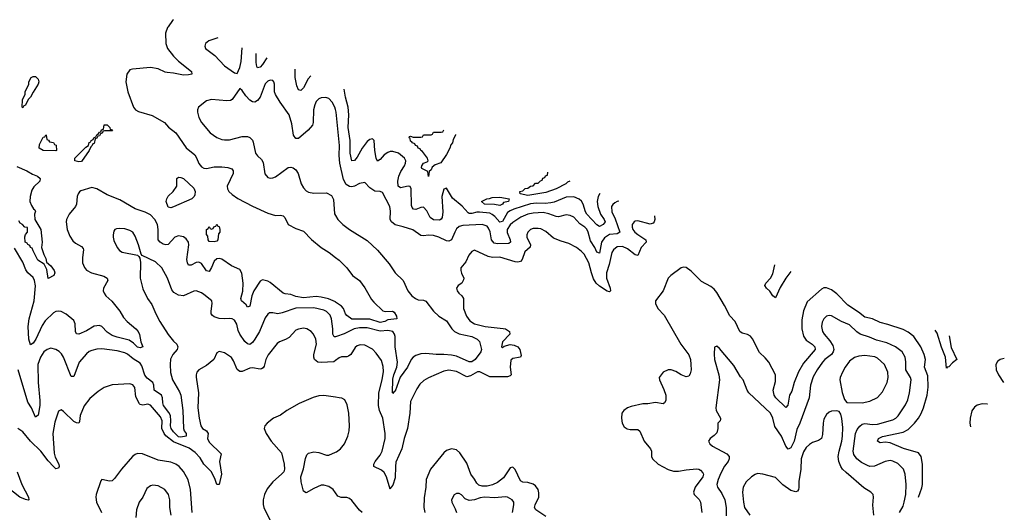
# Model space of a CAD drawing. Header units: inches. Extents: x 1834610 to 2027685, y 642842 to 774116.
# Tile 414 of 632: x 2017526 to 2025244, y 666191 to 670057. Entities that reach past the tile are written whole.
import ezdxf

# ---------------------------------------------------------------- set-up
doc = ezdxf.new("R2010")
doc.units = ezdxf.units.IN
doc.header["$MEASUREMENT"] = 0
for name, color, linetype in [('C0616', 7, 'Continuous'), ('C0617', 7, 'Continuous'), ('C0626', 7, 'Continuous')]:
    doc.layers.add(name, color=color, linetype=linetype)

msp = doc.modelspace()

# ---------------------------------------------------------------- linework, layer by layer
at = {"layer": 'C0616', "color": 5}
for points, elevation in [([(2018689.2, 670000), (2018685.4, 669994.6), (2018669.1, 669950), (2018670.2, 669870), (2018684.7, 669830), (2018730, 669770.3), (2018770, 669732.4), (2018873, 669650), (2018874, 669630), (2018850, 669623.8), (2018810, 669622.4), (2018730, 669638.1), (2018681.6, 669641.6), (2018665, 669645), (2018610, 669671.7), (2018550, 669681.1), (2018410, 669669.4), (2018390, 669663.7), (2018365.3, 669630), (2018357, 669570), (2018373.1, 669490), (2018416.5, 669370), (2018434.4, 669350), (2018456.4, 669336.4), (2018564.2, 669304.2), (2018661.3, 669250), (2018693.2, 669213.2), (2018750, 669168.7), (2018830, 669050.3), (2018897.3, 668997.3), (2018912.5, 668972.5), (2018928.7, 668928.7), (2018950, 668902.6), (2018970, 668891.7), (2018990, 668890.3), (2019050, 668903.6), (2019110, 668903.6), (2019157.4, 668897.4), (2019187.4, 668887.4), (2019198, 668870), (2019199, 668850), (2019151.5, 668750), (2019154.6, 668730), (2019166, 668710), (2019190, 668684.6), (2019234.3, 668654.3), (2019350, 668592.9), (2019470, 668538.6), (2019530, 668521.1), (2019570, 668523.1), (2019590, 668518), (2019603.6, 668503.6), (2019630.7, 668450), (2019690, 668419.3), (2019750, 668397), (2019812.1, 668332.1), (2019890, 668268.9), (2019950.4, 668230), (2020000, 668191.7)], 240), ([(2019079.9, 669914.7), (2019007.3, 669890), (2018983, 669870), (2018976.3, 669850), (2018983, 669830), (2019056.5, 669776.5), (2019130, 669694.4), (2019210, 669638.8), (2019230, 669636), (2019250, 669681), (2019260.9, 669730), (2019269.6, 669837.3)], 260), ([(2019463.9, 669758), (2019430, 669705), (2019410, 669683.7), (2019390, 669678), (2019384, 669690), (2019380.2, 669720.2), (2019380.3, 669792.1)], 240), ([(2019807.8, 669617.6), (2019787.6, 669592.4), (2019750, 669522.4), (2019730, 669502.4), (2019710, 669507.3), (2019696.8, 669536.8), (2019684.3, 669604.3), (2019685.4, 669667.6)], 240), ([(2020000, 669352.4), (2019994.7, 669370), (2019975.3, 669410), (2019950, 669438.3), (2019926.3, 669446.3), (2019890, 669443.9), (2019870, 669434.7), (2019850, 669414.3), (2019838, 669390), (2019828.1, 669350), (2019825.1, 669250), (2019819.8, 669230), (2019786.7, 669190), (2019710, 669123.5), (2019690, 669124.4), (2019671.5, 669151.5), (2019659.9, 669239.9), (2019638.2, 669310), (2019567.2, 669410), (2019530.8, 669470), (2019523.1, 669490), (2019523.6, 669550), (2019518, 669570), (2019510, 669579.3), (2019490, 669582.9), (2019470, 669573.6), (2019450, 669554.5), (2019410.3, 669450), (2019390, 669422), (2019370, 669409.7), (2019350, 669411.2), (2019330, 669424.7), (2019299.1, 669459.1), (2019270, 669500.9), (2019250, 669517.2), (2019190.4, 669430), (2019176.9, 669423.1), (2019150, 669420.5), (2019030, 669429.7), (2018990, 669419.7), (2018927.7, 669370), (2018920.5, 669350), (2018920.4, 669330), (2018928.8, 669290), (2018950, 669250.5), (2019019.5, 669170), (2019070, 669133.4), (2019110, 669117.4), (2019130, 669114.3), (2019170, 669114.9), (2019270, 669140.7), (2019310, 669139.2), (2019330, 669132.3), (2019350, 669110.4), (2019356, 669096), (2019374.9, 669010), (2019389.5, 668989.5), (2019420.2, 668960.2), (2019435.2, 668935.2), (2019446.9, 668846.9), (2019470, 668819.1), (2019490, 668813), (2019510, 668814.9), (2019530, 668823.1), (2019630, 668897.4), (2019650, 668900.3), (2019670, 668894.9), (2019690, 668878.4), (2019709.3, 668849.3), (2019732.6, 668770), (2019750, 668736.4), (2019770, 668713.7), (2019790, 668702.3), (2019830, 668694.9), (2019930, 668697.4), (2019970, 668676.4), (2019985.3, 668645.3), (2019992.8, 668532.8), (2020000, 668521.3)], 260), ([(2017504.1, 668904.1), (2017581, 668870), (2017624.7, 668844.7), (2017664.7, 668830), (2017686.8, 668810), (2017682.8, 668790), (2017635.2, 668744.8), (2017620.4, 668719.6), (2017606.8, 668670), (2017604.7, 668630), (2017618, 668598), (2017634, 668574), (2017645.4, 668565.4), (2017650, 668554), (2017641, 668530), (2017644.7, 668490), (2017692.4, 668410), (2017701, 668310), (2017696, 668270), (2017714.4, 668214.4), (2017730, 668182), (2017735.3, 668155.3), (2017770, 668124.7), (2017794.8, 668090), (2017801, 668070), (2017792, 668050), (2017750, 668026), (2017737.5, 668097.5), (2017718, 668138), (2017667.6, 668170), (2017630, 668242), (2017624, 668264), (2017610, 668269.3), (2017604.8, 668284.8), (2017590, 668294), (2017584.4, 668304.4), (2017569.8, 668310), (2017565.7, 668354.3), (2017570, 668372), (2017588, 668390), (2017586, 668426), (2017566, 668430), (2017548.7, 668450), (2017530, 668461.2), (2017519.7, 668479.7)], 220), ([(2020000, 667842.2), (2019945.3, 667865.3), (2019890, 667880.8), (2019850, 667885), (2019750, 667874.8), (2019690, 667885.2), (2019650, 667901.7), (2019605.4, 667905.4), (2019590, 667911.7), (2019490, 667994.3), (2019470, 668006), (2019430, 668014.5), (2019410, 668004.8), (2019362.1, 667930), (2019345.7, 667890), (2019330, 667809.4), (2019310, 667800.9), (2019300.3, 667820.3), (2019265.4, 667850), (2019258.2, 667870), (2019274, 667926), (2019278.2, 667990), (2019267.1, 668067.1), (2019250, 668096.9), (2019184.7, 668124.7), (2019110, 668178.3), (2019090, 668184), (2019070, 668180.8), (2019050, 668162.6), (2019028.8, 668111.2), (2019010, 668080.5), (2018990, 668086.4), (2018950, 668142.7), (2018930, 668155), (2018907.9, 668152.1), (2018870, 668131.9), (2018850, 668129.7), (2018839.8, 668150), (2018836.3, 668176.3), (2018852.7, 668290), (2018848.5, 668310), (2018830, 668337.4), (2018810, 668351.9), (2018770, 668360.9), (2018742.6, 668350), (2018690, 668294.2), (2018670, 668289.8), (2018650, 668296.2), (2018626.6, 668310), (2018611.6, 668330), (2018611.9, 668410), (2018604.6, 668450), (2018585.3, 668490), (2018550, 668526.4), (2018510, 668546.5), (2018430, 668573.8), (2018310, 668644.5), (2018210, 668683.5), (2018130, 668729.8), (2018090, 668740.4), (2018005.4, 668714.6), (2017993.7, 668706.3), (2017983, 668690), (2017976.4, 668670), (2017970.3, 668610), (2017963.1, 668590), (2017912.2, 668530), (2017893.4, 668490), (2017890.3, 668469.7), (2017897.3, 668410), (2017917.6, 668357.6), (2017941.1, 668321.1), (2017962.9, 668302.9), (2018010, 668277), (2018022.5, 668262.5), (2018026.3, 668250), (2018017.5, 668190), (2018019.2, 668150), (2018032.7, 668112.7), (2018050, 668090.3), (2018089.5, 668069.5), (2018184.8, 668044.8), (2018212.4, 668030), (2018215.8, 668010), (2018181.5, 667950), (2018180.9, 667930), (2018186.5, 667910), (2018201.7, 667890), (2018248.2, 667848.3), (2018311.3, 667770), (2018340.6, 667720.6), (2018367.5, 667687.5), (2018436.4, 667630), (2018454, 667610), (2018465.9, 667585.8), (2018476.4, 667530), (2018490.4, 667489.6), (2018470, 667482), (2018450, 667486.3), (2018418.8, 667518.8), (2018383, 667543), (2018290, 667564.8), (2018250, 667579.4), (2018210, 667605.4), (2018170, 667648.4), (2018150, 667656.1), (2018110, 667652), (2018050, 667614.7), (2017990, 667589.8), (2017971.5, 667591.5), (2017963.1, 667610), (2017959.7, 667670), (2017950, 667695.6), (2017890, 667745.1), (2017850, 667766.9), (2017830, 667769.7), (2017810, 667767.2), (2017790, 667756.8), (2017725.5, 667694.5), (2017702.5, 667657.5), (2017652.6, 667550), (2017630, 667518.9), (2017610, 667504.5), (2017597.7, 667550), (2017591.3, 667650), (2017600.7, 667710), (2017639, 667850), (2017648.5, 667968.5), (2017642, 668010), (2017630, 668033.1), (2017589.9, 668069.9), (2017572.9, 668093), (2017550, 668155.1), (2017484.5, 668264.5)], 240), ([(2020000, 667568.4), (2019990, 667567.1), (2019980.7, 667590), (2019980.4, 667630), (2019969.3, 667709.3), (2019958.1, 667738.1), (2019930, 667767.6), (2019910, 667777.7), (2019830, 667796.8), (2019690, 667793), (2019583.6, 667756.4), (2019550.2, 667749.8), (2019510, 667757.7), (2019484, 667756), (2019470, 667747), (2019450, 667718), (2019405, 667610), (2019369.5, 667550), (2019350, 667524.1), (2019330.7, 667509.3), (2019310, 667512.4), (2019290, 667531.6), (2019251.3, 667590), (2019238.6, 667618.6), (2019227.1, 667667.1), (2019210, 667698.5), (2019190, 667709.8), (2019172.1, 667712.1), (2019130, 667709.2), (2019090, 667712.3), (2019050, 667724.8), (2019036.1, 667736.1), (2019026.8, 667750), (2019025.8, 667770), (2019035.1, 667830), (2019031.4, 667850), (2018970, 667900.4), (2018950, 667913.1), (2018910, 667928.4), (2018890, 667927.2), (2018810, 667889.8), (2018770, 667895.4), (2018735, 667915), (2018717, 667937), (2018685.4, 668030), (2018639.7, 668110), (2018590, 668157.6), (2018486, 668206), (2018478, 668218), (2018457.4, 668290), (2018430, 668359), (2018411.8, 668390), (2018390, 668402.9), (2018350, 668416.3), (2018310, 668419.7), (2018284.2, 668415.8), (2018270.4, 668409.6), (2018263.7, 668396.3), (2018257, 668370), (2018257.4, 668350), (2018263.4, 668323.4), (2018289.2, 668269.2), (2018307, 668247), (2018330, 668232.2), (2018448.4, 668208.4), (2018459.3, 668199.3), (2018466.4, 668186.4), (2018472.5, 668152.5), (2018469.3, 668029.3), (2018490, 667944), (2018526.7, 667870), (2018561.6, 667821.6), (2018591.6, 667750), (2018623.6, 667690), (2018690, 667585.7), (2018730, 667535.3), (2018757, 667510), (2018764.6, 667490), (2018759.6, 667470), (2018726.5, 667430), (2018708, 667392), (2018704.6, 667350), (2018708.9, 667288.9), (2018723.2, 667230), (2018777.8, 667137.8), (2018788.8, 667110), (2018805.5, 666990), (2018810.2, 666850.2), (2018814, 666830), (2018830.3, 666810), (2018830.7, 666790), (2018790, 666781.4), (2018770, 666784), (2018730, 666824), (2018712.7, 666850), (2018708.3, 666870), (2018711.6, 666910), (2018707, 666950), (2018694.9, 666974.9), (2018652.4, 667030), (2018646.5, 667050), (2018644.4, 667090), (2018637.3, 667110), (2018578.8, 667150), (2018576.6, 667190), (2018569.6, 667209.6), (2018525.1, 667245.1), (2018507, 667267), (2018482, 667342), (2018470, 667361.2), (2018414.6, 667394.6), (2018370, 667432.3), (2018350, 667443.2), (2018290, 667459.1), (2018170, 667475), (2018130, 667472.1), (2018090, 667461.5), (2018070, 667452.1), (2018050, 667435.4), (2017991.5, 667368.5), (2017950, 667256.9), (2017930, 667257.4), (2017869, 667410), (2017854.2, 667434.2), (2017834, 667454), (2017810, 667469.8), (2017770, 667478.8), (2017740.4, 667470), (2017714.9, 667450), (2017688.8, 667410), (2017669, 667350), (2017669.2, 667210), (2017682.4, 667070), (2017682.3, 667030), (2017670, 666952.7), (2017650, 666937), (2017618.2, 667010), (2017590, 667056.2), (2017513.7, 667310)], 260), ([(2020000, 667381.5), (2019987.3, 667372.7), (2019890, 667365.7), (2019862.7, 667370), (2019836.8, 667390), (2019830.6, 667410), (2019831.3, 667430), (2019851.3, 667510), (2019847.2, 667550), (2019828.1, 667590), (2019810, 667609.7), (2019776, 667630), (2019750, 667635.3), (2019710.2, 667629.8), (2019690, 667619.7), (2019637.6, 667562.4), (2019610, 667546.8), (2019562, 667530), (2019542.7, 667517.3), (2019472.6, 667427.4), (2019455.2, 667390), (2019442.5, 667337.5), (2019434.7, 667325.3), (2019422.2, 667317.8), (2019410, 667314.8), (2019350, 667324), (2019330, 667322.3), (2019270, 667295.9), (2019250, 667296.8), (2019230, 667312.8), (2019200.7, 667380.7), (2019185.3, 667405.3), (2019130, 667442.4), (2019090, 667453.3), (2019070, 667444), (2019047.7, 667390), (2018990, 667344.2), (2018930.5, 667310), (2018915.3, 667290), (2018909.1, 667270.9), (2018909, 667251), (2018926, 667130), (2018921.9, 667010), (2018931.4, 666931.4), (2018946.4, 666870), (2018959.6, 666850), (2018991.2, 666831.2), (2018998.9, 666818.9), (2019002.2, 666810), (2018997.1, 666770), (2019010, 666741.3), (2019105.2, 666650), (2019092.8, 666590), (2019107.8, 666490), (2019090, 666409.3), (2019070, 666409.4), (2019057.4, 666450), (2019027.9, 666507.9), (2018970, 666569.9), (2018939, 666619), (2018901.6, 666661.6), (2018854.7, 666694.7), (2018730, 666744.3), (2018671.3, 666791.2), (2018656.8, 666810), (2018640.6, 666850), (2018641.1, 666910), (2018630, 666940.3), (2018550, 667031.8), (2018530, 667039), (2018490, 667032.5), (2018470, 667037.2), (2018463.8, 667043.8), (2018436.9, 667096.9), (2018428.4, 667170), (2018411.3, 667191.2), (2018390, 667198.7), (2018250, 667191.9), (2018188.5, 667171.5), (2018139.9, 667140.1), (2018075.9, 667084.1), (2018032.1, 667027.9), (2017999.3, 666950), (2017995.3, 666904.7), (2017988.2, 666891.8), (2017970, 666892.6), (2017950, 666904.5), (2017870, 666982.4), (2017850, 666995.1), (2017830, 666985.2), (2017800.1, 666899.9), (2017784.5, 666810), (2017796.7, 666656.7), (2017804.7, 666624.7), (2017831.4, 666570), (2017835.5, 666550), (2017830, 666538), (2017810, 666533.7), (2017790, 666552.1), (2017750, 666594.5), (2017691.8, 666671.8), (2017610.7, 666750.7), (2017550, 666823.9), (2017510, 666848.3)], 280), ([(2020000, 667095.3), (2019910, 667108.5), (2019870, 667106.4), (2019827.1, 667092.9), (2019715.5, 667044.5), (2019619.1, 666990), (2019570, 666952.8), (2019514.9, 666930), (2019465.5, 666890), (2019448.2, 666870), (2019442.4, 666850), (2019458.4, 666810), (2019497.6, 666750), (2019577.5, 666657.5), (2019598.3, 666570), (2019602.6, 666530), (2019595.3, 666510), (2019578.7, 666490), (2019508.6, 666430), (2019465.4, 666374.6), (2019444.5, 666330), (2019434.2, 666290), (2019433.3, 666253.3), (2019439.1, 666230), (2019506.5, 666090)], 320), ([(2018878.8, 666190), (2018864, 666370), (2018845.8, 666445.8), (2018810.8, 666510.8), (2018775.9, 666550), (2018750, 666568.4), (2018710, 666584.1), (2018610, 666601.9), (2018489.1, 666650.9), (2018450, 666652.1), (2018430, 666644.2), (2018410, 666628.7), (2018322.7, 666530), (2018270, 666455.6), (2018250, 666439.6), (2018230, 666435.1), (2018170.6, 666449.4), (2018162.5, 666437.5), (2018124.4, 666330), (2018121.5, 666310), (2018128.1, 666270), (2018166.9, 666190)], 320), ([(2020000, 666345.5), (2019983.8, 666370), (2019950, 666394.4), (2019910, 666403.7), (2019890, 666403.2), (2019830, 666379.4), (2019770, 666344.4), (2019750, 666358), (2019731.4, 666431.4), (2019728.7, 666470), (2019750, 666533.4), (2019765.6, 666614.4), (2019777.5, 666642.5), (2019790, 666656.3), (2019830, 666666.8), (2019870, 666660.5), (2019930, 666638.9), (2019950, 666639.2), (2020000, 666662.6)], 320), ([(2017505.9, 666510), (2017543.2, 666410), (2017593.7, 666310), (2017597.3, 666290), (2017592.6, 666287.4), (2017570, 666291.3), (2017526.6, 666310), (2017426.3, 666390)], 280), ([(2018714, 666170), (2018702.2, 666230), (2018701.3, 666290), (2018693.3, 666330), (2018663.7, 666370), (2018610, 666399.6), (2018570, 666404.5), (2018550, 666399.5), (2018522.9, 666377.1), (2018490.4, 666310), (2018463.1, 666270), (2018440.8, 666210), (2018436.9, 666150)], 340)]:
    msp.add_lwpolyline(points, dxfattribs=dict(at, elevation=elevation))
at = {"layer": 'C0616', "color": 5, "elevation": 220}
for points in [[(2017550, 669366), (2017546, 669370), (2017547.3, 669427.3), (2017567.3, 669472.7), (2017568.4, 669491.6), (2017598, 669550), (2017598, 669570), (2017616.4, 669603.6), (2017630, 669612), (2017650, 669611.3), (2017670.8, 669590), (2017676, 669570), (2017671.3, 669550), (2017631.2, 669488.9), (2017610.9, 669449.1), (2017592, 669430), (2017570, 669386), (2017558, 669382)], [(2018234, 669194), (2018246, 669194), (2018254, 669186), (2018190, 669186), (2018178, 669182), (2018174, 669170), (2018158, 669162), (2018150, 669146), (2018138, 669142), (2018130, 669126), (2018118, 669122), (2018110, 669086), (2018098, 669082), (2018094, 669070), (2018082, 669058), (2018071.3, 669030), (2018010, 668945.2), (2017990, 668941.2), (2017958, 668950), (2017958, 668970), (2018043.1, 669056.9), (2018066, 669070), (2018070, 669094), (2018082, 669098), (2018086, 669110), (2018102, 669118), (2018106, 669130), (2018122, 669138), (2018130, 669154), (2018142, 669158), (2018150, 669174), (2018162, 669178), (2018167.3, 669192.7), (2018182, 669198), (2018187.3, 669232.7), (2018210, 669232), (2018232, 669210)], [(2017810, 669028.7), (2017710, 669029.5), (2017678, 669050), (2017682, 669078), (2017710, 669134), (2017722, 669138), (2017730, 669154), (2017734, 669150), (2017738, 669118), (2017752.7, 669112.7), (2017758, 669098), (2017790, 669094), (2017798, 669078), (2017812.7, 669072.7), (2017814, 669030)], [(2018710, 668580.9), (2018690, 668585.6), (2018674.5, 668630), (2018678, 668650), (2018690, 668671), (2018728.7, 668710), (2018758, 668750), (2018758, 668810), (2018770, 668822), (2018790, 668818.8), (2018810.6, 668810), (2018890, 668734.8), (2018901, 668710), (2018898, 668682), (2018894, 668670), (2018874, 668650), (2018730, 668589.4)], [(2019050, 668314), (2019010, 668317.2), (2019002, 668330), (2018999.3, 668359.3), (2018989.4, 668370.6), (2018988.7, 668410), (2019002, 668418), (2019010, 668434), (2019018, 668418), (2019030, 668414), (2019042, 668418), (2019047.3, 668432.7), (2019062, 668438), (2019070, 668452), (2019078, 668438), (2019090, 668434), (2019094, 668410), (2019094, 668390), (2019083.6, 668376.4), (2019078, 668330), (2019070, 668318)]]:
    msp.add_lwpolyline(points, close=True, dxfattribs=at)
at = {"layer": 'C0617', "color": 5, "elevation": 240}
msp.add_lwpolyline([(2018731, 670057.1), (2018723.7, 670050), (2018689.2, 670000)], dxfattribs=at)
at = {"layer": 'C0626', "color": 5}
for points, elevation in [([(2022071.9, 668693.7), (2022060.6, 668670), (2022051.8, 668630), (2022057.1, 668590), (2022077.6, 668530), (2022107.6, 668490), (2022113.8, 668470), (2022099.8, 668450), (2022070, 668435), (2022050, 668447.4), (2021971.2, 668530), (2021960.8, 668550), (2021943.3, 668610), (2021930, 668632.2), (2021910, 668649.9), (2021870, 668667.3), (2021810, 668664.3), (2021714.7, 668625.3), (2021690, 668619.4), (2021644.8, 668615.1), (2021577.3, 668617.3), (2021530, 668610.9), (2021398.6, 668570), (2021370, 668557.9), (2021350, 668543.2), (2021310, 668472.4), (2021290, 668467), (2021250, 668511.8), (2021230, 668529.2), (2021210, 668537.6), (2021130, 668546.1), (2021110, 668545.9), (2021070, 668535.3), (2021050, 668536), (2021040.9, 668540.9), (2020993.6, 668593.6), (2020917.2, 668657.2), (2020870, 668733.8), (2020850, 668727.3), (2020835.6, 668670), (2020841.7, 668550), (2020835.9, 668504.1), (2020829.2, 668490.8), (2020815, 668485), (2020770, 668487.7), (2020743.7, 668503.7), (2020718, 668558), (2020690, 668586.8), (2020670, 668584), (2020630, 668567.8), (2020611.4, 668571.4), (2020602.1, 668582.1), (2020598.1, 668598.1), (2020594.9, 668730), (2020587.5, 668747.5), (2020570, 668750.6), (2020510, 668737), (2020492, 668750), (2020490.4, 668790), (2020498.2, 668830), (2020514, 668866), (2020541.4, 668910), (2020549.8, 668930), (2020551.6, 668950), (2020541.7, 668970), (2020493.7, 669010), (2020450, 669022.4), (2020430, 669022.4), (2020410, 669015.2), (2020383.8, 668996.2), (2020350, 668960.4), (2020330, 668947.8), (2020320.3, 668970), (2020309, 669031), (2020304.2, 669110), (2020290, 669123), (2020270, 669115.6), (2020250, 669100.4), (2020210, 669047.8), (2020170, 668977.8), (2020150, 668952.2), (2020130, 668948.2), (2020115.8, 669010), (2020116.9, 669110), (2020100.3, 669210), (2020106.2, 669310), (2020101.5, 669370), (2020078.3, 669450), (2020068.1, 669511.4)], 240), ([(2022221.9, 668632.4), (2022209.5, 668630.5), (2022190, 668620.9), (2022173.9, 668606.1), (2022165.4, 668590), (2022168.1, 668550), (2022193.4, 668493.4), (2022230.1, 668389.9), (2022210, 668376.2), (2022148.7, 668371.4), (2022110, 668344.7), (2022086.2, 668310), (2022070, 668225.1), (2022050, 668233.5), (2022033.6, 668270), (2022000.5, 668320.5), (2021982.1, 668390), (2021970, 668414), (2021954.8, 668430), (2021916.1, 668456.1), (2021870, 668507.4), (2021841.5, 668521.5), (2021810, 668526.6), (2021750, 668510.7), (2021730, 668512.3), (2021674, 668534), (2021630, 668543), (2021550, 668539.4), (2021510, 668532.1), (2021452.7, 668507.3), (2021390, 668466.8), (2021370, 668447.3), (2021347.3, 668410), (2021347.2, 668387.2), (2021370.1, 668330), (2021373.5, 668310), (2021360.5, 668299.5), (2021270, 668297.1), (2021244.3, 668304.3), (2021224.1, 668330), (2021213.4, 668393.4), (2021201.6, 668421.7), (2021190, 668435.8), (2021150, 668450.7), (2020998.9, 668441.1), (2020970, 668433.7), (2020950, 668415.4), (2020935.2, 668390), (2020910.1, 668329.9), (2020890, 668319.4), (2020870, 668322.7), (2020810, 668351.1), (2020770, 668363), (2020730, 668364.9), (2020690, 668360.7), (2020670, 668364.2), (2020607.5, 668407.5), (2020532.4, 668432.4), (2020470, 668447), (2020441, 668470), (2020430.8, 668490), (2020433.4, 668553.4), (2020427.6, 668590), (2020370, 668699.7), (2020350, 668708.7), (2020310, 668710.8), (2020270, 668738), (2020230, 668778.9), (2020190, 668772.2), (2020150, 668749.7), (2020130, 668746), (2020110, 668748.7), (2020085, 668765), (2020062.9, 668802.9), (2020035, 668930), (2020030.4, 668990), (2020032.3, 669070), (2020006.8, 669330), (2020000, 669352.4)], 260), ([(2020730, 668826), (2020724.7, 668864.7), (2020678, 668890), (2020676.4, 668896.4), (2020677.2, 668910), (2020690, 668930.8), (2020719, 668941), (2020728, 668950), (2020722, 668970), (2020683.2, 669023.2), (2020670, 669029.4), (2020664.1, 669044.1), (2020649.6, 669050), (2020644.5, 669064.5), (2020629.4, 669070), (2020622.7, 669082.7), (2020604, 669090), (2020599.3, 669099.3), (2020590, 669104), (2020585.2, 669125.2), (2020578, 669130), (2020580.4, 669139.6), (2020590, 669142), (2020610, 669134), (2020670, 669134), (2020682, 669138), (2020690, 669154), (2020750, 669154), (2020762, 669158), (2020770, 669174), (2020830, 669174), (2020842, 669178), (2020849.3, 669192.6)], 220), ([(2020942, 669154.8), (2020942, 669150), (2020923.6, 669116.4), (2020918, 669090), (2020906, 669074), (2020898, 669050), (2020870, 668998), (2020826.4, 668933.6), (2020781.6, 668918.4), (2020759.1, 668900.9), (2020750, 668879), (2020734.8, 668865.2), (2020730, 668826)], 220), ([(2021837.7, 668789.2), (2021818.4, 668781.6), (2021806, 668770), (2021731, 668730), (2021650, 668700.9), (2021510, 668677.2), (2021448, 668690), (2021446, 668710), (2021470, 668714), (2021488.4, 668731.6), (2021510, 668734), (2021528.4, 668751.6), (2021550, 668754), (2021570, 668774), (2021590, 668774), (2021607.3, 668792.7), (2021622, 668798), (2021627.3, 668812.7), (2021642, 668818), (2021647.3, 668832.7), (2021662, 668838), (2021664.7, 668859.8)], 220), ([(2020000, 668521.3), (2020019.5, 668490), (2020058.4, 668450), (2020110.4, 668410), (2020250, 668324.2), (2020329, 668249), (2020421.7, 668141.7), (2020470, 668070.3), (2020531.5, 668011.6), (2020568.8, 667930), (2020599.5, 667890), (2020627, 667870), (2020650, 667859.7), (2020690, 667855.5), (2020710, 667848.8), (2020769.2, 667770), (2020810, 667730.2), (2020870, 667692.8), (2020911.9, 667630), (2020934, 667610), (2020970, 667590.7), (2021070.7, 667570), (2021110.6, 667550), (2021130, 667533), (2021145.8, 667470), (2021140.7, 667450), (2021095.5, 667390), (2021070, 667373.1), (2021050, 667373), (2020950, 667416.1), (2020910, 667425.4), (2020850.4, 667430.4), (2020790, 667429.2), (2020710, 667438.3), (2020670, 667434), (2020630, 667421.5), (2020609.2, 667410), (2020592.9, 667390), (2020566.2, 667330), (2020507.9, 667252.1), (2020470, 667142.7), (2020461.1, 667138.9), (2020450, 667122.7), (2020446.6, 667130), (2020450, 667236), (2020458.4, 667270), (2020482.4, 667330), (2020486.2, 667370), (2020469.3, 667490), (2020469, 667570), (2020464.5, 667590), (2020450, 667609.7), (2020410, 667618.8), (2020350, 667613.9), (2020250, 667638.6), (2020190, 667638.2), (2020146.5, 667630), (2020070, 667592.5), (2020009.8, 667569.8), (2020000, 667568.4)], 260), ([(2022502.7, 668517.8), (2022504, 668490), (2022498.8, 668470), (2022490, 668459.4), (2022466.5, 668453.5), (2022370, 668479.4), (2022350, 668476.1), (2022341.1, 668470), (2022327.6, 668450), (2022325.4, 668430), (2022331.1, 668410), (2022346.2, 668390), (2022370, 668370.2), (2022434.7, 668330), (2022435.5, 668310), (2022396.8, 668270), (2022370, 668206), (2022350, 668211.6), (2022290, 668260.2), (2022250, 668276.4), (2022210, 668274.3), (2022179.3, 668250), (2022167.5, 668230), (2022145, 668135), (2022124.2, 668070), (2022126.4, 668030), (2022155.3, 667950), (2022155.9, 667930), (2022150, 667921.7), (2022130, 667927.3), (2022070, 667965.9), (2022044.1, 667990), (2022024.4, 668024.4), (2022006.7, 668070), (2021987.5, 668150), (2021950, 668217.7), (2021930, 668239.2), (2021889.9, 668269.9), (2021830, 668301.4), (2021770, 668317.8), (2021710, 668343.5), (2021650, 668394.2), (2021610, 668415), (2021590, 668419.5), (2021550, 668417.8), (2021528.8, 668410), (2021508.2, 668390), (2021500.7, 668370), (2021501.6, 668350), (2021529.1, 668290), (2021526.9, 668273.1), (2021485.9, 668234.1), (2021465, 668175), (2021450, 668158.6), (2021430, 668153.7), (2021410, 668156.1), (2021290, 668193.7), (2021230.5, 668190.5), (2021197.9, 668197.9), (2021090, 668247.6), (2021070, 668237), (2021046.7, 668210), (2021021.8, 668158.2), (2020983.8, 668110), (2020983.1, 668090), (2020988.7, 668068.7), (2021007.3, 668030), (2021004.5, 668015.5), (2020990.8, 667990), (2020962.8, 667970), (2020950.6, 667950), (2020954.9, 667930), (2020968.2, 667910), (2020991.4, 667891.4), (2021005.7, 667870), (2021005.5, 667790), (2021027.2, 667730), (2021053.7, 667693.6), (2021091.9, 667670), (2021173.4, 667650), (2021314.9, 667634.9), (2021334, 667630), (2021365.7, 667610), (2021367, 667590), (2021310.4, 667530), (2021302.8, 667490), (2021310, 667485.5), (2021323.9, 667496.1), (2021370, 667508), (2021402, 667502), (2021430.6, 667490.6), (2021444.7, 667470), (2021456.9, 667423.1), (2021450.8, 667409.2), (2021390, 667397.2), (2021374.8, 667385.2), (2021370.9, 667330.9), (2021378, 667270), (2021370, 667262), (2021350, 667255.3), (2021210, 667254), (2021133.6, 667293.6), (2021114.3, 667294.3), (2021058.9, 667261.1), (2021030, 667253.3), (2020950, 667295.9), (2020890, 667306.8), (2020850, 667298), (2020730, 667247.6), (2020694, 667226), (2020662.5, 667197.5), (2020638.5, 667161.5), (2020590, 667061.2), (2020583.2, 666970), (2020566.5, 666850), (2020539.3, 666770), (2020520.8, 666690), (2020474.5, 666585.5), (2020470.1, 666550.1), (2020470, 666460.9), (2020450, 666403.5), (2020437.4, 666390), (2020430, 666372.7), (2020400.5, 666470), (2020382.8, 666502.8), (2020362.7, 666522.7), (2020300.5, 666550), (2020302.7, 666570), (2020311.8, 666590), (2020350, 666638.6), (2020365.6, 666670), (2020390.4, 666770), (2020389.3, 666810.8), (2020371.8, 666930), (2020346.2, 666990), (2020337, 667030), (2020341.4, 667130), (2020366.4, 667230), (2020376.4, 667296.4), (2020375.8, 667335.8), (2020361.6, 667381.7), (2020321.1, 667441.1), (2020290, 667470.9), (2020230, 667503.1), (2020193.2, 667506.8), (2020170, 667498.7), (2020154.4, 667485.6), (2020120.8, 667430), (2020103.8, 667416.2), (2020090, 667410.8), (2020049.4, 667410.6), (2020030, 667402.4), (2020000, 667381.5)], 280), ([(2020000, 668191.7), (2020029.2, 668169.2), (2020090.4, 668110), (2020134.9, 668050), (2020190.4, 668010), (2020230, 667953.4), (2020282.6, 667862.6), (2020301.6, 667841.6), (2020372.7, 667772.7), (2020390, 667766.4), (2020448.7, 667768.7), (2020461.1, 667761.1), (2020479.5, 667730), (2020481, 667710), (2020410, 667701.7), (2020386.5, 667690), (2020350, 667680.9), (2020270, 667706.2), (2020130, 667708.1), (2020090, 667736.8), (2020079.8, 667750), (2020063.4, 667790), (2020048.2, 667810), (2020001.5, 667841.5), (2020000, 667842.2)], 240), ([(2024570.6, 666309.2), (2024570.7, 666310), (2024597.4, 666382.6), (2024602.5, 666410), (2024601.8, 666570), (2024592.5, 666630), (2024570, 666657.3), (2024452.6, 666692.6), (2024350, 666737), (2024310, 666742), (2024270, 666736.9), (2024248.3, 666750), (2024256.9, 666770), (2024290, 666785.2), (2024450, 666819.3), (2024490, 666840.8), (2024538.9, 666890), (2024570, 666930.2), (2024592.2, 666967.8), (2024610, 667010.3), (2024637.8, 667110), (2024645.7, 667174.3), (2024642.9, 667263), (2024618.6, 667330), (2024626.5, 667390), (2024616, 667430), (2024590.5, 667490), (2024535.7, 667570), (2024490, 667605.7), (2024450, 667625), (2024330, 667666), (2024270, 667681.6), (2024210, 667710.9), (2024150, 667722.5), (2024101.7, 667761.7), (2024018.1, 667818.1), (2023930, 667905.7), (2023890, 667936.3), (2023850, 667952.9), (2023830, 667951.6), (2023810, 667943.1), (2023697.8, 667842.2), (2023670, 667771.8), (2023657.7, 667702.3), (2023656.4, 667630), (2023670, 667573.4), (2023690, 667542.7), (2023736.9, 667510), (2023757.5, 667490), (2023759.7, 667470), (2023670, 667361.9), (2023630, 667294.2), (2023596.2, 667210), (2023576.9, 667143.1), (2023560.8, 667110), (2023546.6, 667033.4), (2023530, 667013.6), (2023452, 667090), (2023440.8, 667110), (2023431.4, 667150), (2023450, 667218.8), (2023450.5, 667270), (2023397.1, 667370), (2023370, 667404.4), (2023325.8, 667445.8), (2023270, 667553.3), (2023254.3, 667574.3), (2023230, 667587.6), (2023190, 667596.8), (2023169.9, 667609.9), (2023134.4, 667690), (2023092, 667732), (2023050, 667814.5), (2022990, 667917), (2022970, 667942.9), (2022943.8, 667963.8), (2022870, 668002), (2022790, 668083.5), (2022750, 668113.6), (2022730, 668115.6), (2022710, 668109.6), (2022630, 668049.7), (2022610, 668029.6), (2022569.6, 667930.4), (2022510.4, 667850), (2022508.8, 667830), (2022529, 667790), (2022578.4, 667738.4), (2022708.2, 667510), (2022770, 667428.4), (2022782.9, 667390), (2022787.2, 667350), (2022788, 667310), (2022780.8, 667279.2), (2022770, 667259.5), (2022750, 667254.3), (2022711.8, 667270), (2022670, 667296.8), (2022631.7, 667308.3), (2022610, 667308.3), (2022570.6, 667290), (2022537.3, 667250), (2022540.7, 667230), (2022575.9, 667155.9), (2022591.2, 667110), (2022591.1, 667070), (2022580.3, 667050), (2022570, 667041.7), (2022510, 667054.2), (2022450, 667043.7), (2022410, 667043.2), (2022318.3, 667021.7), (2022290, 667010.9), (2022260.3, 666990), (2022246.7, 666970), (2022242.8, 666930), (2022247.2, 666890), (2022262.9, 666862.9), (2022286.6, 666846.6), (2022310, 666841.3), (2022370, 666842.3), (2022387.6, 666827.6), (2022420.2, 666750), (2022471.4, 666690), (2022478.6, 666670), (2022478, 666630), (2022486.9, 666610), (2022529.5, 666569.5), (2022610, 666526.7), (2022650, 666513.4), (2022690, 666513.4), (2022750, 666524.4), (2022832.1, 666532.1), (2022850.1, 666530.1), (2022862.9, 666522.9), (2022881.1, 666501.1), (2022885.7, 666490), (2022881.5, 666470), (2022820.2, 666390), (2022806.2, 666350), (2022811.7, 666330), (2022851.5, 666291.5), (2022861.3, 666270), (2022873.4, 666190)], 320), ([(2023571.5, 668081.6), (2023530.1, 668029.9), (2023485.5, 667954.5), (2023450, 667875.6), (2023430, 667891.3), (2023406.1, 667926.1), (2023379.2, 667950), (2023367.6, 667970), (2023375.3, 667990), (2023410, 668029.2), (2023430, 668063.6), (2023445.3, 668133.2)], 280), ([(2024421.6, 666190), (2024450, 666240.9), (2024459.6, 666270), (2024470.4, 666330.4), (2024475.4, 666410), (2024465.6, 666490), (2024453.7, 666530), (2024410, 666575.1), (2024370, 666593.5), (2024350, 666597.2), (2024310, 666590.9), (2024226.6, 666553.4), (2024190, 666551.4), (2024170, 666558), (2024123, 666583.1), (2024088.3, 666610), (2024064.5, 666644.5), (2024059.9, 666670), (2024078.1, 666810), (2024090, 666840.2), (2024111.4, 666868.5), (2024130, 666883.8), (2024150, 666889.4), (2024210, 666879.5), (2024250, 666882), (2024370, 666918), (2024392.4, 666930), (2024411.6, 666948.4), (2024470, 667034), (2024487.1, 667072.9), (2024501.5, 667130), (2024512.9, 667230), (2024508, 667250), (2024471.6, 667310), (2024471.4, 667371.4), (2024465.3, 667410), (2024444.2, 667450), (2024389.4, 667489.4), (2024321.8, 667521.8), (2024242.4, 667542.4), (2024186.7, 667566.7), (2024113.7, 667590), (2024088.1, 667608.1), (2024030, 667662.4), (2023968, 667688), (2023890, 667734), (2023870, 667736.9), (2023850, 667729.6), (2023830, 667709.6), (2023816.2, 667683.8), (2023810.3, 667649.7), (2023819.6, 667610), (2023831.4, 667590), (2023876.9, 667536.9), (2023899.3, 667499.3), (2023906.2, 667470), (2023902.4, 667450), (2023889.4, 667430.6), (2023836.8, 667390), (2023818.9, 667370), (2023777.2, 667310), (2023746.3, 667253.7), (2023724, 667190), (2023713, 667090), (2023640.2, 666890), (2023617.8, 666842.3), (2023597.1, 666750), (2023570, 666696.4), (2023550, 666688), (2023530, 666711.2), (2023497.7, 666790), (2023445.5, 666865.5), (2023428.5, 666930), (2023410, 666968.4), (2023240.5, 667130), (2023228.1, 667150), (2023196.2, 667230), (2023175.8, 667255.8), (2023124, 667344), (2023010, 667477.2), (2022990, 667495.3), (2022971.6, 667488.4), (2022968.7, 667431.3), (2022972.2, 667390), (2023006.5, 667270), (2023011.3, 667230), (2022982.9, 667010), (2022984.2, 666990), (2023018, 666930), (2023018, 666922), (2023016.3, 666910), (2022997.3, 666890), (2022999.1, 666850), (2022990, 666815.3), (2022970, 666793.2), (2022938, 666770), (2022926, 666750), (2022934.8, 666730), (2022957.3, 666710), (2023069.4, 666649.3), (2023086, 666630), (2023087.8, 666610), (2023080.3, 666590), (2023050, 666552.4), (2023020.5, 666499.5), (2023000.1, 666450), (2022990.2, 666410), (2022995.2, 666390), (2023030, 666338.3), (2023052.9, 666290), (2023063, 666230), (2023064, 666164)], 340), ([(2024810.5, 667576), (2024825.9, 667485.9), (2024872.3, 667390), (2024836.9, 667363.1), (2024810, 667334), (2024796, 667330), (2024790, 667322), (2024781.6, 667410), (2024750, 667486.6), (2024716.3, 667596.3), (2024700.5, 667620.9)], 280), ([(2025243.6, 667399.3), (2025210.4, 667390), (2025190, 667374.2), (2025178, 667350), (2025179, 667310), (2025196.9, 667270), (2025238.2, 667210)], 320), ([(2020000, 666662.6), (2020010, 666667.3), (2020039.2, 666690), (2020070.5, 666729.5), (2020098.8, 666790), (2020107.9, 666830), (2020110.7, 666869.3), (2020106.4, 666970), (2020093.6, 667033.6), (2020073.6, 667073.6), (2020050, 667087.2), (2020030.8, 667090.8), (2020000, 667095.3)], 320), ([(2025112.1, 667040), (2025110, 667041.1), (2025070, 667043.1), (2025030, 667031.1), (2025010, 667016.9), (2024990, 666986.6), (2024975.8, 666930), (2024973.5, 666890), (2024979.7, 666861.3)], 320), ([(2024220.9, 666170), (2024212.1, 666247.9), (2024218.9, 666310), (2024215.1, 666330), (2024197, 666350), (2024143.7, 666383.7), (2024002.8, 666502.8), (2023974.7, 666530), (2023961, 666550), (2023947, 666590), (2023942.2, 666630), (2023948, 666670), (2023971, 666750), (2023975.5, 666790), (2023978, 666858), (2023970, 666928.7), (2023962, 666962), (2023950, 666981.2), (2023927.3, 666987.3), (2023890, 666984.2), (2023870, 666976.3), (2023850, 666959.6), (2023830, 666922.7), (2023823.2, 666890), (2023818.8, 666801.2), (2023810.2, 666769.8), (2023786.2, 666753.8), (2023741.3, 666738.7), (2023715.8, 666724.2), (2023690, 666698.8), (2023670, 666665.4), (2023652.3, 666610), (2023647.9, 666530), (2023633.4, 666433.4), (2023632.6, 666387.4), (2023630.2, 666369.8), (2023622, 666358), (2023608.7, 666351.3), (2023570, 666363.8), (2023507.9, 666407.9), (2023450, 666464.5), (2023350.9, 666490.9), (2023310, 666495.4), (2023290, 666488.2), (2023262.4, 666470), (2023220.3, 666430), (2023197.8, 666390), (2023192.2, 666350), (2023198.4, 666270), (2023207.5, 666230), (2023248.5, 666170)], 360), ([(2021650, 666157.8), (2021571.7, 666210), (2021561, 666230), (2021565.9, 666250), (2021593.7, 666310), (2021595.2, 666344.8), (2021590.3, 666370.3), (2021570, 666398.6), (2021550, 666412.6), (2021510, 666424.5), (2021468.7, 666428.6), (2021450, 666438.5), (2021410, 666527.3), (2021390, 666545.1), (2021370, 666539.6), (2021318.2, 666461.8), (2021270, 666426.6), (2021232, 666408), (2021190, 666397.5), (2021150, 666397.3), (2021125.1, 666405.1), (2021110, 666419.3), (2021091.6, 666451.6), (2021061.3, 666490), (2021030, 666578.3), (2020976.9, 666656.9), (2020950, 666681.3), (2020910, 666689.7), (2020870, 666676.9), (2020850, 666658.7), (2020744.9, 666530), (2020711.2, 666450), (2020710.2, 666390), (2020695.9, 666304.1), (2020692.9, 666230), (2020702.6, 666190)], 320), ([(2020210.6, 666190.6), (2020190, 666208.3), (2020130, 666283.1), (2020110, 666299.7), (2020090, 666306.4), (2020046.6, 666306.6), (2020018.1, 666318.1), (2020000, 666345.5)], 320), ([(2021387.8, 666190), (2021399.8, 666250), (2021399.7, 666270), (2021384.7, 666290), (2021349.8, 666309.8), (2021330, 666313.3), (2021250, 666305.2), (2021170, 666309.9), (2021135.7, 666304.3), (2021090, 666288.2), (2021050, 666284.8), (2021017.4, 666297.4), (2020990, 666327.3), (2020970, 666339.6), (2020950, 666339.5), (2020930, 666329.3), (2020910.4, 666290), (2020912.4, 666270), (2020940, 666220), (2020950.2, 666190.2)], 340)]:
    msp.add_lwpolyline(points, dxfattribs=dict(at, elevation=elevation))
for points, elevation in [([(2021290, 668599.3), (2021247.3, 668607.3), (2021168, 668610), (2021146, 668630), (2021188.4, 668651.6), (2021207.3, 668652.7), (2021230, 668662), (2021290, 668664.7), (2021362, 668650), (2021358, 668630), (2021318.5, 668621.5), (2021310, 668609.7)], 220), ([(2024150, 667423), (2024104.4, 667415.6), (2024070, 667405.1), (2024030, 667376.9), (2023996, 667330), (2023974.6, 667290), (2023958, 667250), (2023954.9, 667230), (2023972.4, 667132.4), (2023990, 667076), (2024010, 667053.4), (2024130, 667051.5), (2024190, 667063.6), (2024250, 667092.2), (2024290, 667137.1), (2024325.6, 667210), (2024332.5, 667250), (2024329.8, 667290), (2024305.4, 667350), (2024250, 667400.5), (2024230, 667410.9)], 360)]:
    msp.add_lwpolyline(points, close=True, dxfattribs=dict(at, elevation=elevation))

doc.saveas('drawing.dxf')
